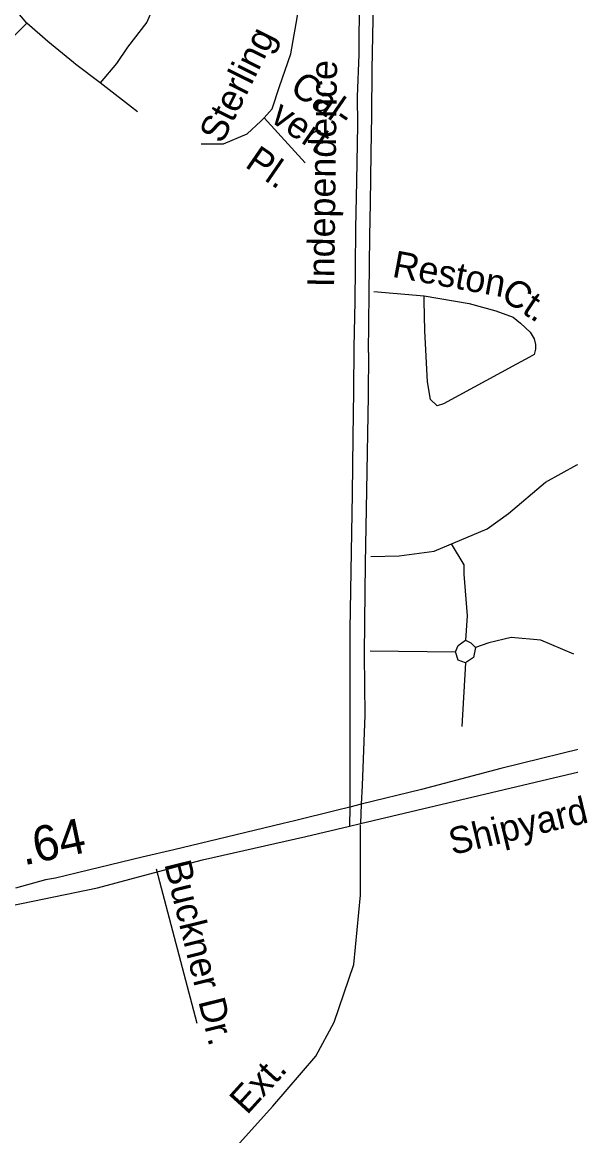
# Model space of a CAD drawing. Extents: x 2290055 to 2389491, y 66597 to 237875.
# Drawn here: x 2328754 to 2330699, y 162814 to 166761 of the extents above; entities that cross this region are included whole.
import ezdxf

# ---------------------------------------------------------------- set-up
doc = ezdxf.new("R2010")
doc.units = 0
for name, color, linetype in [('Exist Road Non-System Type 51', 7, 'Continuous'), ('Exist Road Non-System Type 51 Label', 7, 'Continuous'), ('Exist Road Primary US Divided Attributed', 7, 'Continuous'), ('Exist Road Primary US Label', 7, 'Continuous'), ('Exist Road Primary US Mileage Hundredths English Label', 7, 'Continuous'), ('Exist Road Secondary Type 51 Divided Attributed', 7, 'Continuous'), ('Exist Road Secondary Type 51 Label', 7, 'Continuous')]:
    doc.layers.add(name, color=color, linetype=linetype)

msp = doc.modelspace()

# ---------------------------------------------------------------- linework, layer by layer
at = {"layer": 'Exist Road Non-System Type 51'}
for p, q in [((2329162.8, 166443.5), (2329030.7, 166546.3)), ((2329987.6, 164533), (2330291, 164528.7)), ((2330326.1, 164490.4), (2330313.3, 164264.1))]:
    msp.add_line(p, q, dxfattribs=at)
for points in [[(2329212.5, 167361.8), (2329243.6, 167231.1), (2329259.4, 167087.6), (2329258.4, 166955.7), (2329234.6, 166852.7), (2329196.2, 166760.9), (2329127.8, 166672.2), (2329087.8, 166614.8), (2329030.7, 166546.3)], [(2328770.3, 166758.1), (2328700.7, 166841.4), (2328635.2, 166929), (2328585.9, 167013.1), (2328555.1, 167087.7), (2328522.6, 167194.7), (2328502.6, 167303.8)], [(2329612.3, 166422.6), (2329640.5, 166453.9), (2329667, 166533.6), (2329706.8, 166648.6), (2329733.3, 166803.5), (2329733.3, 166874.2), (2329768.7, 166936.2), (2329795.2, 166983.5)], [(2328434.7, 166340.9), (2328500.6, 166441.3), (2328576, 166560.4), (2328677.8, 166666.5), (2328770.3, 166758.1)], [(2328935.8, 166618), (2328844.8, 166693.2), (2328770.3, 166758.1)], [(2329030.7, 166546.3), (2328944.2, 166611.1), (2328935.8, 166618)], [(2329388.6, 166330.1), (2329468.1, 166330.1), (2329552.1, 166365.4), (2329600.7, 166409.7), (2329612.3, 166422.6)], [(2329612.3, 166422.6), (2329757.2, 166263.1)], [(2330000.8, 165806.7), (2330179.5, 165791.2)], [(2330179.5, 165791.2), (2330338.8, 165763.5), (2330433.4, 165738.1), (2330495.8, 165715), (2330521.2, 165694.2), (2330555.8, 165661.9), (2330569.7, 165638.7), (2330574.3, 165618), (2330574.3, 165601.8), (2330569.7, 165583.3), (2330553.5, 165574.1), (2330507.3, 165548.6), (2330248.7, 165407.7), (2330225.6, 165400.8), (2330202.5, 165423.9), (2330191, 165486.3), (2330181.8, 165666.5), (2330179.5, 165772.8), (2330179.5, 165791.2)], [(2329990.6, 164866.9), (2330090.4, 164869.7), (2330214.6, 164885.6), (2330402.5, 164965.3), (2330479, 165019.5), (2330609.5, 165131), (2330721, 165191.6), (2330797.4, 165210.7)], [(2330275.4, 164911.4), (2330320, 164837), (2330320, 164803.8), (2330332.4, 164656.1), (2330326.1, 164570.1)], [(2330291, 164528.7), (2330300.6, 164551), (2330326.1, 164570.1)], [(2330326.1, 164570.1), (2330345.2, 164560.5), (2330361.1, 164544.6)], [(2330710.5, 164521.1), (2330593.6, 164570.1), (2330488.5, 164579.6), (2330408.9, 164560.5), (2330361.1, 164544.6)], [(2330326.1, 164490.4), (2330300.6, 164500), (2330291, 164528.7)], [(2330361.1, 164544.6), (2330354.7, 164509.5), (2330326.1, 164490.4)], [(2327661.6, 159787.7), (2328015.7, 160240.9), (2328136.2, 160403.3), (2328219.7, 160533.2), (2328252.1, 160635.2), (2328368, 161075.9), (2328479.3, 161582.1), (2328493.2, 161628.5), (2328530.3, 161688.8), (2328613.7, 161776.9), (2329642.9, 162918.1), (2329795.9, 163095.4), (2329860.8, 163216), (2329930.3, 163420.1), (2329953.5, 163666), (2329953.5, 163916.1)], [(2329374, 163211.3), (2329230, 163758.9)]]:
    msp.add_lwpolyline(points, dxfattribs=at)
at = {"layer": 'Exist Road Primary US Divided Attributed'}
for points in [[(2329953.7, 163920.2), (2331612.7, 164312.4), (2332670.8, 164569.7), (2334595.3, 165036.7), (2334765.7, 165074.4), (2334918, 165120.3), (2335212.8, 165228.2), (2335316, 165275.7), (2335355.3, 165295.3), (2335567.9, 165438.2), (2335757.9, 165593.9), (2335812, 165651.3), (2335977.7, 165885.8), (2336008.3, 165925.5)], [(2330807.8, 164202.3), (2330451, 164114.9), (2330169.6, 164040.7), (2329956.4, 163988.6)], [(2329916, 163978.4), (2329867, 163966.2), (2329719.1, 163930.5), (2329679, 163920.9), (2329479, 163872.4), (2329292.2, 163827.5), (2329179.7, 163801.1), (2329067.3, 163773.4), (2328872.5, 163726.5), (2328836.4, 163720.8), (2328729.9, 163691.3)], [(2329956.4, 163988.6), (2329916, 163978.4)], [(2326652.1, 163133.9), (2326858.5, 163183.9), (2326898.7, 163193.6), (2327013.8, 163221.4), (2327090.2, 163240.3), (2327168.2, 163258.5), (2327322.6, 163296.3), (2327438.8, 163324.5), (2327596.8, 163362.3), (2327789.8, 163409.4), (2327854.6, 163425.4), (2327988.1, 163457.4), (2328389.6, 163552.7), (2328636, 163613.7), (2329021.5, 163692.9), (2329201.7, 163740.5), (2329393.3, 163791.3), (2329760.2, 163874.9), (2329914.9, 163911.1)], [(2329914.9, 163911.1), (2329953.7, 163920.2)]]:
    msp.add_lwpolyline(points, dxfattribs=at)
at = {"layer": 'Exist Road Secondary Type 51 Divided Attributed'}
for points in [[(2329981.9, 165590.4), (2329984.5, 165797.8), (2329987.2, 166002.2), (2329988.8, 166119.3), (2329991.4, 166296.6), (2329994.1, 166431.9), (2329995.7, 166593.6), (2329999.4, 166830.9), (2330003.6, 167084.5), (2330008.9, 167402.8), (2330013.2, 167721.2), (2330015.8, 167845.1), (2330019.5, 168106.3), (2330021.7, 168304.7), (2330025.3, 168566.8), (2330028.5, 168706.8), (2330030.6, 168982.2), (2330037.6, 169311.6), (2330039.2, 169463.3), (2330040.2, 169546.2), (2330043.9, 169775.9)], [(2329948.6, 166849.5), (2329948.1, 166646.1), (2329941.7, 166497.9), (2329943, 166396.9), (2329939.9, 166197.7), (2329936.4, 166031.2), (2329934.7, 165889.3), (2329933.4, 165772.7), (2329930.4, 165607.9), (2329929.1, 165453.5), (2329926.4, 165290.3), (2329923.8, 165088.7), (2329915.6, 164608), (2329916, 163978.4)], [(2329981.9, 165590.4), (2329980.8, 165436.1), (2329975, 165100.8), (2329970.8, 164841.9), (2329968.1, 164636.5), (2329967, 164517.5), (2329969.7, 164305), (2329959.1, 164054.6), (2329956.4, 163988.6)], [(2329916, 163978.4), (2329914.9, 163911.1)], [(2329956.4, 163988.6), (2329953.7, 163920.2)]]:
    msp.add_lwpolyline(points, dxfattribs=at)

# ---------------------------------------------------------------- texts
at = {"layer": 'Exist Road Non-System Type 51 Label'}
for s, rotation, p in [('Sterling', 63.5346, (2329462.6, 166326.6)), ('Cal-', 325.4039, (2329698.3, 166515.8)), ('vert', 325.4039, (2329628.7, 166412.6)), ('Pl.', 325.4039, (2329540.2, 166250.4)), ('Reston', 349.5554, (2330062.9, 165858.9)), ('Ct.', 326.3015, (2330446.1, 165783.4)), ('Buckner Dr.', 283.9236, (2329257.3, 163777.1)), ('Ext.', 47.6417, (2329551.2, 162884.9))]:
    msp.add_text(s, height=95, rotation=rotation, dxfattribs=at).set_placement(p)
at = {"layer": 'Exist Road Primary US Label'}
msp.add_text('Shipyard', height=95, rotation=13.5067, dxfattribs=at).set_placement((2330279.5, 163808.1))
at = {"layer": 'Exist Road Primary US Mileage Hundredths English Label'}
msp.add_text('.64', height=125, rotation=11.8692, dxfattribs=at).set_placement((2328759.3, 163771.6))
at = {"layer": 'Exist Road Secondary Type 51 Label'}
msp.add_text('Independence', height=95, rotation=89.2245, dxfattribs=at).set_placement((2329860.1, 165821))

doc.saveas('drawing.dxf')
